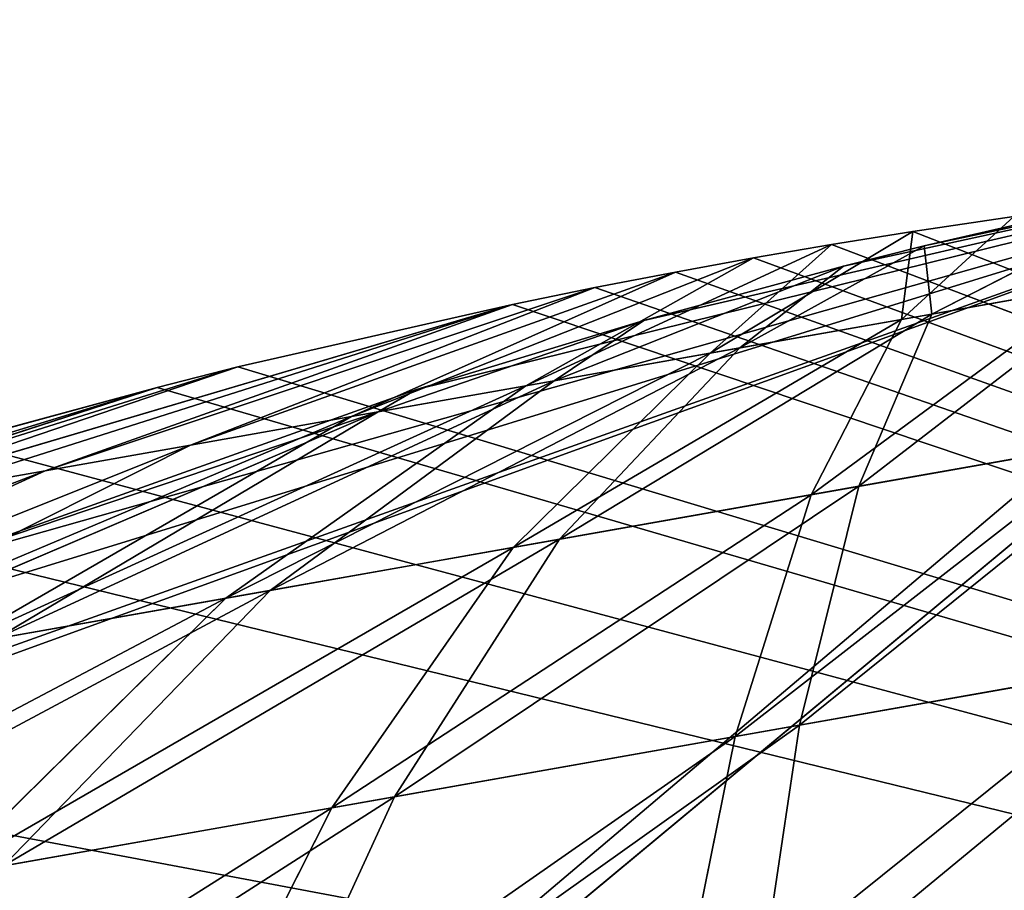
# Model space of a CAD drawing. Extents: x 4 to 698, y -308 to 195.
# Tile 230 of 306: x 340.273 to 341.138, y 50.016 to 50.781. Entities that reach past the tile are written whole.
import ezdxf

# ---------------------------------------------------------------- set-up
doc = ezdxf.new("R2010")
doc.units = 0
doc.header["$LTSCALE"] = 25.4
doc.layers.get('0').update_dxf_attribs({"color": 13, "linetype": 'CONTINUOUS'})

# ---------------------------------------------------------------- blocks, each defined once
blk = doc.blocks.new('DISK-III-7644_STL')
at = {"color": 250}
for p, q in [((338.67096, 48.2648, 575.17896), (341.58972, 50.69019, 577.13544)), ((338.67096, 48.2648, 575.17896), (341.58972, 50.69019, 577.13544)), ((341.52112, 50.67842, 577.09418), (338.67096, 48.2648, 575.17896)), ((341.52112, 50.67842, 577.09418), (338.67096, 48.2648, 575.17896)), ((341.06793, 50.58248, 576.81934), (341.29373, 50.63428, 576.95673)), ((341.06793, 50.58248, 576.81934), (341.29373, 50.63428, 576.95673)), ((341.29373, 50.63428, 576.95673), (341.0748, 50.52243, 576.29071)), ((341.29373, 50.63428, 576.95673), (341.0748, 50.52243, 576.29071)), ((341.14673, 50.60829, 578.26355), (341.04797, 50.51768, 578.92596)), ((341.14673, 50.60829, 578.26355), (341.04797, 50.51768, 578.92596)), ((341.14673, 50.60829, 578.26355), (341.05807, 50.59509, 578.21033)), ((341.14673, 50.60829, 578.26355), (341.05807, 50.59509, 578.21033)), ((341.05807, 50.59509, 578.21033), (340.87988, 50.48797, 578.89001)), ((341.05807, 50.59509, 578.21033), (340.87988, 50.48797, 578.89001)), ((341.05807, 50.59509, 578.21033), (340.9866, 50.58358, 578.16736)), ((341.05807, 50.59509, 578.21033), (340.9866, 50.58358, 578.16736)), ((341.05807, 50.59509, 578.21033), (341.04797, 50.51768, 578.92596)), ((341.05807, 50.59509, 578.21033), (341.04797, 50.51768, 578.92596)), ((340.9866, 50.58358, 578.16736), (340.71786, 50.45934, 578.83209)), ((340.9866, 50.58358, 578.16736), (340.71786, 50.45934, 578.83209)), ((340.9866, 50.58358, 578.16736), (340.87988, 50.48797, 578.89001)), ((340.9866, 50.58358, 578.16736), (340.87988, 50.48797, 578.89001)), ((341.06793, 50.58248, 576.81934), (340.90604, 50.4926, 576.32306)), ((341.06793, 50.58248, 576.81934), (340.90604, 50.4926, 576.32306)), ((340.9866, 50.58358, 578.16736), (340.918, 50.57182, 578.1261)), ((340.9866, 50.58358, 578.16736), (340.918, 50.57182, 578.1261)), ((340.9866, 50.58358, 578.16736), (344.42288, 49.28152, 580.04126)), ((340.9866, 50.58358, 578.16736), (344.42288, 49.28152, 580.04126)), ((340.99692, 50.56453, 576.776), (341.06793, 50.58248, 576.81934)), ((340.99692, 50.56453, 576.776), (341.06793, 50.58248, 576.81934)), ((341.06793, 50.58248, 576.81934), (341.0748, 50.52243, 576.29071)), ((341.06793, 50.58248, 576.81934), (341.0748, 50.52243, 576.29071)), ((340.918, 50.57182, 578.1261), (340.56473, 50.43227, 578.75311)), ((340.918, 50.57182, 578.1261), (340.56473, 50.43227, 578.75311)), ((340.918, 50.57182, 578.1261), (340.71786, 50.45934, 578.83209)), ((340.918, 50.57182, 578.1261), (340.71786, 50.45934, 578.83209)), ((340.918, 50.57182, 578.1261), (340.84952, 50.55936, 578.08478)), ((340.918, 50.57182, 578.1261), (340.84952, 50.55936, 578.08478)), ((340.918, 50.57182, 578.1261), (344.42288, 49.28152, 580.04126)), ((340.918, 50.57182, 578.1261), (344.42288, 49.28152, 580.04126)), ((340.99692, 50.56453, 576.776), (340.74289, 50.46376, 576.37756)), ((340.99692, 50.56453, 576.776), (340.74289, 50.46376, 576.37756)), ((340.82169, 50.51678, 576.66864), (340.99692, 50.56453, 576.776)), ((340.82169, 50.51678, 576.66864), (340.99692, 50.56453, 576.776)), ((340.99692, 50.56453, 576.776), (340.90604, 50.4926, 576.32306)), ((340.99692, 50.56453, 576.776), (340.90604, 50.4926, 576.32306)), ((340.84952, 50.55936, 578.08478), (340.4231, 50.40723, 578.65442)), ((340.84952, 50.55936, 578.08478), (340.4231, 50.40723, 578.65442)), ((340.84952, 50.55936, 578.08478), (340.56473, 50.43227, 578.75311)), ((340.84952, 50.55936, 578.08478), (340.56473, 50.43227, 578.75311)), ((340.84952, 50.55936, 578.08478), (340.77841, 50.54566, 578.04181)), ((340.84952, 50.55936, 578.08478), (340.77841, 50.54566, 578.04181)), ((341.24631, 50.55275, 576.28107), (341.0748, 50.52243, 576.29071)), ((341.24631, 50.55275, 576.28107), (341.0748, 50.52243, 576.29071)), ((340.77841, 50.54566, 578.04181), (340.29541, 50.38466, 578.53778)), ((340.77841, 50.54566, 578.04181), (340.29541, 50.38466, 578.53778)), ((340.77841, 50.54566, 578.04181), (340.4231, 50.40723, 578.65442)), ((340.77841, 50.54566, 578.04181), (340.4231, 50.40723, 578.65442)), ((340.77841, 50.54566, 578.04181), (340.70602, 50.53091, 577.99799)), ((340.77841, 50.54566, 578.04181), (340.70602, 50.53091, 577.99799)), ((341.04797, 50.51768, 578.92596), (341.21924, 50.54796, 578.93921)), ((341.04797, 50.51768, 578.92596), (341.21924, 50.54796, 578.93921)), ((340.70602, 50.53091, 577.99799), (340.09039, 50.34842, 578.25879)), ((340.70602, 50.53091, 577.99799), (340.09039, 50.34842, 578.25879)), ((340.70602, 50.53091, 577.99799), (340.18387, 50.36494, 578.40515)), ((340.70602, 50.53091, 577.99799), (340.18387, 50.36494, 578.40515)), ((340.70602, 50.53091, 577.99799), (340.29541, 50.38466, 578.53778)), ((340.70602, 50.53091, 577.99799), (340.29541, 50.38466, 578.53778)), ((340.70602, 50.53091, 577.99799), (340.46478, 50.47587, 577.85132)), ((340.70602, 50.53091, 577.99799), (340.46478, 50.47587, 577.85132)), ((341.0748, 50.52243, 576.29071), (340.90604, 50.4926, 576.32306)), ((341.0748, 50.52243, 576.29071), (340.90604, 50.4926, 576.32306)), ((341.01053, 50.37094, 575.55322), (341.0748, 50.52243, 576.29071)), ((341.01053, 50.37094, 575.55322), (341.0748, 50.52243, 576.29071)), ((340.58817, 50.43641, 576.45337), (340.82169, 50.51678, 576.66864)), ((340.58817, 50.43641, 576.45337), (340.82169, 50.51678, 576.66864)), ((340.62167, 50.45614, 576.54547), (340.82169, 50.51678, 576.66864)), ((340.62167, 50.45614, 576.54547), (340.82169, 50.51678, 576.66864)), ((340.82169, 50.51678, 576.66864), (340.74289, 50.46376, 576.37756)), ((340.82169, 50.51678, 576.66864), (340.74289, 50.46376, 576.37756)), ((340.87988, 50.48797, 578.89001), (341.04797, 50.51768, 578.92596)), ((340.87988, 50.48797, 578.89001), (341.04797, 50.51768, 578.92596)), ((340.96869, 50.36354, 579.66144), (341.04797, 50.51768, 578.92596)), ((340.96869, 50.36354, 579.66144), (341.04797, 50.51768, 578.92596)), ((340.90604, 50.4926, 576.32306), (340.74289, 50.46376, 576.37756)), ((340.90604, 50.4926, 576.32306), (340.74289, 50.46376, 576.37756)), ((340.74744, 50.32443, 575.60364), (340.90604, 50.4926, 576.32306)), ((340.74744, 50.32443, 575.60364), (340.90604, 50.4926, 576.32306)), ((340.70667, 50.31723, 579.60541), (340.87988, 50.48797, 578.89001)), ((340.70667, 50.31723, 579.60541), (340.87988, 50.48797, 578.89001)), ((340.71786, 50.45934, 578.83209), (340.87988, 50.48797, 578.89001)), ((340.71786, 50.45934, 578.83209), (340.87988, 50.48797, 578.89001)), ((340.46478, 50.47587, 577.85132), (340.09039, 50.34842, 578.25879)), ((340.46478, 50.47587, 577.85132), (340.09039, 50.34842, 578.25879)), ((340.46478, 50.47587, 577.85132), (340.3938, 50.45792, 577.80792)), ((340.46478, 50.47587, 577.85132), (340.3938, 50.45792, 577.80792)), ((340.3938, 50.45792, 577.80792), (340.01657, 50.33537, 578.10132)), ((340.3938, 50.45792, 577.80792), (340.01657, 50.33537, 578.10132)), ((340.3938, 50.45792, 577.80792), (340.21857, 50.41017, 577.70056)), ((340.3938, 50.45792, 577.80792), (340.21857, 50.41017, 577.70056)), ((340.4541, 50.27258, 579.51508), (340.71786, 50.45934, 578.83209)), ((340.4541, 50.27258, 579.51508), (340.71786, 50.45934, 578.83209)), ((340.49307, 50.27947, 575.68866), (340.74289, 50.46376, 576.37756)), ((340.49307, 50.27947, 575.68866), (340.74289, 50.46376, 576.37756)), ((340.56473, 50.43227, 578.75311), (340.71786, 50.45934, 578.83209)), ((340.56473, 50.43227, 578.75311), (340.71786, 50.45934, 578.83209)), ((340.74289, 50.46376, 576.37756), (340.58817, 50.43641, 576.45337)), ((340.74289, 50.46376, 576.37756), (340.58817, 50.43641, 576.45337)), ((340.18387, 50.29984, 576.2735), (340.62167, 50.45614, 576.54547)), ((340.18387, 50.29984, 576.2735), (340.62167, 50.45614, 576.54547)), ((340.62167, 50.45614, 576.54547), (340.58817, 50.43641, 576.45337)), ((340.62167, 50.45614, 576.54547), (340.58817, 50.43641, 576.45337)), ((340.02802, 50.19727, 575.95593), (340.58817, 50.43641, 576.45337)), ((340.02802, 50.19727, 575.95593), (340.58817, 50.43641, 576.45337)), ((340.58817, 50.43641, 576.45337), (340.18387, 50.29984, 576.2735)), ((340.58817, 50.43641, 576.45337), (340.18387, 50.29984, 576.2735)), ((340.21536, 50.23038, 579.39197), (340.56473, 50.43227, 578.75311)), ((340.21536, 50.23038, 579.39197), (340.56473, 50.43227, 578.75311)), ((340.25189, 50.23684, 575.80676), (340.58817, 50.43641, 576.45337)), ((340.25189, 50.23684, 575.80676), (340.58817, 50.43641, 576.45337)), ((340.4231, 50.40723, 578.65442), (340.56473, 50.43227, 578.75311)), ((340.4231, 50.40723, 578.65442), (340.56473, 50.43227, 578.75311)), ((341.01053, 50.37094, 575.55322), (341.27789, 50.4182, 575.53815)), ((341.01053, 50.37094, 575.55322), (341.27789, 50.4182, 575.53815)), ((339.99457, 50.19136, 579.2381), (340.4231, 50.40723, 578.65442)), ((339.99457, 50.19136, 579.2381), (340.4231, 50.40723, 578.65442)), ((340.29541, 50.38466, 578.53778), (340.4231, 50.40723, 578.65442)), ((340.29541, 50.38466, 578.53778), (340.4231, 50.40723, 578.65442)), ((341.23569, 50.41074, 579.68207), (340.96869, 50.36354, 579.66144)), ((341.23569, 50.41074, 579.68207), (340.96869, 50.36354, 579.66144)), ((339.7955, 50.15617, 579.05627), (340.29541, 50.38466, 578.53778)), ((339.7955, 50.15617, 579.05627), (340.29541, 50.38466, 578.53778)), ((340.18387, 50.36494, 578.40515), (340.29541, 50.38466, 578.53778)), ((340.18387, 50.36494, 578.40515), (340.29541, 50.38466, 578.53778)), ((340.74744, 50.32443, 575.60364), (341.01053, 50.37094, 575.55322)), ((340.74744, 50.32443, 575.60364), (341.01053, 50.37094, 575.55322)), ((341.01053, 50.37094, 575.55322), (340.95828, 50.16092, 574.82922)), ((341.01053, 50.37094, 575.55322), (340.95828, 50.16092, 574.82922)), ((340.96869, 50.36354, 579.66144), (340.70667, 50.31723, 579.60541)), ((340.96869, 50.36354, 579.66144), (340.70667, 50.31723, 579.60541)), ((340.9017, 50.15092, 580.38336), (340.96869, 50.36354, 579.66144)), ((340.9017, 50.15092, 580.38336), (340.96869, 50.36354, 579.66144)), ((340.49307, 50.27947, 575.68866), (340.74744, 50.32443, 575.60364)), ((340.49307, 50.27947, 575.68866), (340.74744, 50.32443, 575.60364)), ((340.74744, 50.32443, 575.60364), (340.60257, 50.09805, 574.89746)), ((340.74744, 50.32443, 575.60364), (340.60257, 50.09805, 574.89746)), ((340.70667, 50.31723, 579.60541), (340.4541, 50.27258, 579.51508)), ((340.70667, 50.31723, 579.60541), (340.4541, 50.27258, 579.51508)), ((340.54745, 50.0883, 580.30774), (340.70667, 50.31723, 579.60541)), ((340.54745, 50.0883, 580.30774), (340.70667, 50.31723, 579.60541)), ((340.25189, 50.23684, 575.80676), (340.49307, 50.27947, 575.68866)), ((340.25189, 50.23684, 575.80676), (340.49307, 50.27947, 575.68866)), ((340.49307, 50.27947, 575.68866), (340.2587, 50.03726, 575.01239)), ((340.49307, 50.27947, 575.68866), (340.2587, 50.03726, 575.01239)), ((340.4541, 50.27258, 579.51508), (340.20599, 50.02795, 580.18561)), ((340.4541, 50.27258, 579.51508), (340.20599, 50.02795, 580.18561)), ((340.4541, 50.27258, 579.51508), (340.21536, 50.23038, 579.39197)), ((340.4541, 50.27258, 579.51508), (340.21536, 50.23038, 579.39197)), ((341.31973, 50.22482, 574.8089), (340.95828, 50.16092, 574.82922)), ((341.31973, 50.22482, 574.8089), (340.95828, 50.16092, 574.82922)), ((340.9017, 50.15092, 580.38336), (341.26266, 50.21473, 580.41132)), ((340.9017, 50.15092, 580.38336), (341.26266, 50.21473, 580.41132)), ((340.60257, 50.09805, 574.89746), (340.95828, 50.16092, 574.82922)), ((340.60257, 50.09805, 574.89746), (340.95828, 50.16092, 574.82922)), ((340.95828, 50.16092, 574.82922), (340.9184, 49.89376, 574.1236)), ((340.95828, 50.16092, 574.82922), (340.9184, 49.89376, 574.1236)), ((340.54745, 50.0883, 580.30774), (340.9017, 50.15092, 580.38336)), ((340.54745, 50.0883, 580.30774), (340.9017, 50.15092, 580.38336)), ((340.84744, 49.88122, 581.08716), (340.9017, 50.15092, 580.38336)), ((340.84744, 49.88122, 581.08716), (340.9017, 50.15092, 580.38336)), ((340.2587, 50.03726, 575.01239), (340.60257, 50.09805, 574.89746)), ((340.2587, 50.03726, 575.01239), (340.60257, 50.09805, 574.89746)), ((340.60257, 50.09805, 574.89746), (340.47238, 49.81492, 574.20911)), ((340.60257, 50.09805, 574.89746), (340.47238, 49.81492, 574.20911)), ((340.20599, 50.02795, 580.18561), (340.54745, 50.0883, 580.30774)), ((340.20599, 50.02795, 580.18561), (340.54745, 50.0883, 580.30774)), ((340.54745, 50.0883, 580.30774), (340.40329, 49.80271, 580.99225)), ((340.54745, 50.0883, 580.30774), (340.40329, 49.80271, 580.99225))]:
    blk.add_line(p, q, dxfattribs=at)
mesh = blk.add_polyface(dxfattribs=at)
corners = [(345.026, 49.38813, 579.00934), (341.58972, 50.69019, 577.13544), (338.67096, 48.2648, 575.17896), (341.66119, 50.7017, 577.17841), (341.73425, 50.71266, 577.22223), (341.97974, 50.74366, 577.36896), (342.05261, 50.75114, 577.41229), (342.23358, 50.76635, 577.51965), (342.42572, 50.77726, 577.63306), (342.9071, 50.7812, 577.91486), (343.37274, 50.75339, 578.18408), (344.30011, 50.60506, 578.71082), (345.21194, 50.33495, 579.21582), (345.29898, 49.84259, 579.21582)]
mesh.append_faces([[corners[k] for k in face] for face in [(0, 1, 2), (12, 0, 13)]], dxfattribs={"vtx0": -1, "color": 250})
mesh.append_faces([[corners[k] for k in face] for face in [(1, 0, 3), (3, 0, 4), (4, 0, 5), (5, 0, 6), (6, 0, 7), (7, 0, 8), (8, 0, 9), (9, 0, 10), (10, 0, 11), (11, 0, 12)]], dxfattribs={"vtx0": -1, "vtx1": -1, "color": 250})
mesh = blk.add_polyface(dxfattribs=at)
corners = [(341.58972, 50.69019, 577.13544), (341.52112, 50.67842, 577.09418), (338.67096, 48.2648, 575.17896)]
mesh.append_faces([[corners[k] for k in face] for face in [(0, 1, 2)]], dxfattribs={"color": 250})
mesh = blk.add_polyface(dxfattribs=at)
corners = [(338.25873, 48.59814, 574.97247), (338.54596, 49.38686, 575.22186), (338.17169, 49.09051, 574.97247), (338.67096, 48.2648, 575.17896), (339.27634, 49.8639, 575.698), (341.52112, 50.67842, 577.09418), (339.33945, 49.89951, 575.73859), (339.88651, 50.17434, 576.08667), (340.18387, 50.29984, 576.2735), (340.62167, 50.45614, 576.54547), (340.82169, 50.51678, 576.66864), (340.99692, 50.56453, 576.776), (341.06793, 50.58248, 576.81934), (341.29373, 50.63428, 576.95673), (341.38156, 50.65227, 577.00989), (341.45264, 50.66597, 577.05286)]
mesh.append_faces([[corners[k] for k in face] for face in [(0, 1, 2), (14, 5, 15)]], dxfattribs={"vtx0": -1, "color": 250})
mesh.append_faces([[corners[k] for k in face] for face in [(1, 3, 4), (4, 5, 6), (6, 5, 7), (7, 5, 8), (8, 5, 9), (9, 5, 10), (10, 5, 11), (11, 5, 12), (12, 5, 13), (13, 5, 14)]], dxfattribs={"vtx0": -1, "vtx1": -1, "color": 250})
mesh.append_faces([[corners[k] for k in face] for face in [(1, 0, 3), (4, 3, 5)]], dxfattribs={"vtx0": -1, "vtx2": -1, "color": 250})
mesh = blk.add_polyface(dxfattribs=at)
corners = [(341.05807, 50.59509, 578.21033), (344.42288, 49.28152, 580.04126), (340.9866, 50.58358, 578.16736), (341.14673, 50.60829, 578.26355), (341.37662, 50.63705, 578.40088), (341.44946, 50.64453, 578.44421), (341.63046, 50.65974, 578.55157), (341.83914, 50.67134, 578.67474), (342.30399, 50.67459, 578.94678), (342.62637, 50.65864, 579.13354), (343.2345, 50.588, 579.48163), (343.306, 50.57619, 579.52222), (344.15564, 50.37843, 579.99841), (344.60883, 50.22834, 580.24774), (344.69586, 49.73598, 580.24774)]
mesh.append_faces([[corners[k] for k in face] for face in [(0, 1, 2), (1, 13, 14)]], dxfattribs={"vtx0": -1, "color": 250})
mesh.append_faces([[corners[k] for k in face] for face in [(1, 0, 3), (1, 3, 4), (1, 4, 5), (1, 5, 6), (1, 6, 7), (1, 7, 8), (1, 8, 9), (1, 9, 10), (1, 10, 11), (1, 11, 12), (1, 12, 13)]], dxfattribs={"vtx0": -1, "vtx2": -1, "color": 250})
mesh = blk.add_polyface(dxfattribs=at)
corners = [(341.29373, 50.63428, 576.95673), (341.0748, 50.52243, 576.29071), (341.06793, 50.58248, 576.81934)]
mesh.append_faces([[corners[k] for k in face] for face in [(0, 1, 2)]], dxfattribs={"color": 250})
mesh = blk.add_polyface(dxfattribs=at)
corners = [(341.29373, 50.63428, 576.95673), (341.24631, 50.55275, 576.28107), (341.0748, 50.52243, 576.29071)]
mesh.append_faces([[corners[k] for k in face] for face in [(0, 1, 2)]], dxfattribs={"color": 250})
mesh = blk.add_polyface(dxfattribs=at)
corners = [(341.21924, 50.54796, 578.93921), (341.14673, 50.60829, 578.26355), (341.04797, 50.51768, 578.92596)]
mesh.append_faces([[corners[k] for k in face] for face in [(0, 1, 2)]], dxfattribs={"color": 250})
mesh = blk.add_polyface(dxfattribs=at)
corners = [(341.04797, 50.51768, 578.92596), (341.14673, 50.60829, 578.26355), (341.05807, 50.59509, 578.21033)]
mesh.append_faces([[corners[k] for k in face] for face in [(0, 1, 2)]], dxfattribs={"color": 250})
mesh = blk.add_polyface(dxfattribs=at)
corners = [(341.04797, 50.51768, 578.92596), (341.05807, 50.59509, 578.21033), (340.87988, 50.48797, 578.89001)]
mesh.append_faces([[corners[k] for k in face] for face in [(0, 1, 2)]], dxfattribs={"color": 250})
mesh = blk.add_polyface(dxfattribs=at)
corners = [(340.87988, 50.48797, 578.89001), (341.05807, 50.59509, 578.21033), (340.9866, 50.58358, 578.16736)]
mesh.append_faces([[corners[k] for k in face] for face in [(0, 1, 2)]], dxfattribs={"color": 250})
mesh = blk.add_polyface(dxfattribs=at)
corners = [(340.87988, 50.48797, 578.89001), (340.9866, 50.58358, 578.16736), (340.71786, 50.45934, 578.83209)]
mesh.append_faces([[corners[k] for k in face] for face in [(0, 1, 2)]], dxfattribs={"color": 250})
mesh = blk.add_polyface(dxfattribs=at)
corners = [(340.71786, 50.45934, 578.83209), (340.9866, 50.58358, 578.16736), (340.918, 50.57182, 578.1261)]
mesh.append_faces([[corners[k] for k in face] for face in [(0, 1, 2)]], dxfattribs={"color": 250})
mesh = blk.add_polyface(dxfattribs=at)
corners = [(341.06793, 50.58248, 576.81934), (340.90604, 50.4926, 576.32306), (340.99692, 50.56453, 576.776)]
mesh.append_faces([[corners[k] for k in face] for face in [(0, 1, 2)]], dxfattribs={"color": 250})
mesh = blk.add_polyface(dxfattribs=at)
corners = [(341.06793, 50.58248, 576.81934), (341.0748, 50.52243, 576.29071), (340.90604, 50.4926, 576.32306)]
mesh.append_faces([[corners[k] for k in face] for face in [(0, 1, 2)]], dxfattribs={"color": 250})
mesh = blk.add_polyface(dxfattribs=at)
corners = [(344.42288, 49.28152, 580.04126), (340.918, 50.57182, 578.1261), (340.9866, 50.58358, 578.16736)]
mesh.append_faces([[corners[k] for k in face] for face in [(0, 1, 2)]], dxfattribs={"color": 250})
mesh = blk.add_polyface(dxfattribs=at)
corners = [(338.33255, 49.55022, 576.5094), (337.65558, 48.49153, 576.00439), (337.56857, 48.9839, 576.00439), (338.06784, 48.1582, 576.21088), (344.42288, 49.28152, 580.04126), (339.15286, 50.00747, 577.03613), (339.58075, 50.19323, 577.30542), (340.0343, 50.35455, 577.58716), (340.21857, 50.41017, 577.70056), (340.3938, 50.45792, 577.80792), (340.46478, 50.47587, 577.85132), (340.70602, 50.53091, 577.99799), (340.77841, 50.54566, 578.04181), (340.84952, 50.55936, 578.08478), (340.918, 50.57182, 578.1261)]
mesh.append_faces([[corners[k] for k in face] for face in [(0, 1, 2), (4, 13, 14)]], dxfattribs={"vtx0": -1, "color": 250})
mesh.append_faces([[corners[k] for k in face] for face in [(1, 0, 3), (3, 0, 4)]], dxfattribs={"vtx0": -1, "vtx1": -1, "color": 250})
mesh.append_faces([[corners[k] for k in face] for face in [(4, 0, 5), (4, 5, 6), (4, 6, 7), (4, 7, 8), (4, 8, 9), (4, 9, 10), (4, 10, 11), (4, 11, 12), (4, 12, 13)]], dxfattribs={"vtx0": -1, "vtx2": -1, "color": 250})
mesh = blk.add_polyface(dxfattribs=at)
corners = [(340.71786, 50.45934, 578.83209), (340.918, 50.57182, 578.1261), (340.56473, 50.43227, 578.75311)]
mesh.append_faces([[corners[k] for k in face] for face in [(0, 1, 2)]], dxfattribs={"color": 250})
mesh = blk.add_polyface(dxfattribs=at)
corners = [(340.56473, 50.43227, 578.75311), (340.918, 50.57182, 578.1261), (340.84952, 50.55936, 578.08478)]
mesh.append_faces([[corners[k] for k in face] for face in [(0, 1, 2)]], dxfattribs={"color": 250})
mesh = blk.add_polyface(dxfattribs=at)
corners = [(340.99692, 50.56453, 576.776), (340.74289, 50.46376, 576.37756), (340.82169, 50.51678, 576.66864)]
mesh.append_faces([[corners[k] for k in face] for face in [(0, 1, 2)]], dxfattribs={"color": 250})
mesh = blk.add_polyface(dxfattribs=at)
corners = [(340.99692, 50.56453, 576.776), (340.90604, 50.4926, 576.32306), (340.74289, 50.46376, 576.37756)]
mesh.append_faces([[corners[k] for k in face] for face in [(0, 1, 2)]], dxfattribs={"color": 250})
mesh = blk.add_polyface(dxfattribs=at)
corners = [(340.56473, 50.43227, 578.75311), (340.84952, 50.55936, 578.08478), (340.4231, 50.40723, 578.65442)]
mesh.append_faces([[corners[k] for k in face] for face in [(0, 1, 2)]], dxfattribs={"color": 250})
mesh = blk.add_polyface(dxfattribs=at)
corners = [(340.4231, 50.40723, 578.65442), (340.84952, 50.55936, 578.08478), (340.77841, 50.54566, 578.04181)]
mesh.append_faces([[corners[k] for k in face] for face in [(0, 1, 2)]], dxfattribs={"color": 250})
mesh = blk.add_polyface(dxfattribs=at)
corners = [(341.01053, 50.37094, 575.55322), (341.24631, 50.55275, 576.28107), (341.27789, 50.4182, 575.53815), (341.0748, 50.52243, 576.29071)]
mesh.append_faces([[corners[k] for k in face] for face in [(0, 1, 2), (1, 0, 3)]], dxfattribs={"vtx0": -1, "color": 250})
mesh = blk.add_polyface(dxfattribs=at)
corners = [(340.4231, 50.40723, 578.65442), (340.77841, 50.54566, 578.04181), (340.29541, 50.38466, 578.53778)]
mesh.append_faces([[corners[k] for k in face] for face in [(0, 1, 2)]], dxfattribs={"color": 250})
mesh = blk.add_polyface(dxfattribs=at)
corners = [(340.29541, 50.38466, 578.53778), (340.77841, 50.54566, 578.04181), (340.70602, 50.53091, 577.99799)]
mesh.append_faces([[corners[k] for k in face] for face in [(0, 1, 2)]], dxfattribs={"color": 250})
mesh = blk.add_polyface(dxfattribs=at)
corners = [(340.96869, 50.36354, 579.66144), (341.21924, 50.54796, 578.93921), (341.04797, 50.51768, 578.92596), (341.23569, 50.41074, 579.68207)]
mesh.append_faces([[corners[k] for k in face] for face in [(0, 1, 2), (1, 0, 3)]], dxfattribs={"vtx0": -1, "color": 250})
mesh = blk.add_polyface(dxfattribs=at)
corners = [(340.18387, 50.36494, 578.40515), (340.70602, 50.53091, 577.99799), (340.09039, 50.34842, 578.25879)]
mesh.append_faces([[corners[k] for k in face] for face in [(0, 1, 2)]], dxfattribs={"color": 250})
mesh = blk.add_polyface(dxfattribs=at)
corners = [(340.09039, 50.34842, 578.25879), (340.70602, 50.53091, 577.99799), (340.46478, 50.47587, 577.85132)]
mesh.append_faces([[corners[k] for k in face] for face in [(0, 1, 2)]], dxfattribs={"color": 250})
mesh = blk.add_polyface(dxfattribs=at)
corners = [(340.29541, 50.38466, 578.53778), (340.70602, 50.53091, 577.99799), (340.18387, 50.36494, 578.40515)]
mesh.append_faces([[corners[k] for k in face] for face in [(0, 1, 2)]], dxfattribs={"color": 250})
mesh = blk.add_polyface(dxfattribs=at)
corners = [(340.74744, 50.32443, 575.60364), (341.0748, 50.52243, 576.29071), (341.01053, 50.37094, 575.55322), (340.90604, 50.4926, 576.32306)]
mesh.append_faces([[corners[k] for k in face] for face in [(0, 1, 2), (1, 0, 3)]], dxfattribs={"vtx0": -1, "color": 250})
mesh = blk.add_polyface(dxfattribs=at)
corners = [(340.82169, 50.51678, 576.66864), (340.74289, 50.46376, 576.37756), (340.58817, 50.43641, 576.45337)]
mesh.append_faces([[corners[k] for k in face] for face in [(0, 1, 2)]], dxfattribs={"color": 250})
mesh = blk.add_polyface(dxfattribs=at)
corners = [(340.82169, 50.51678, 576.66864), (340.58817, 50.43641, 576.45337), (340.62167, 50.45614, 576.54547)]
mesh.append_faces([[corners[k] for k in face] for face in [(0, 1, 2)]], dxfattribs={"color": 250})
mesh = blk.add_polyface(dxfattribs=at)
corners = [(340.70667, 50.31723, 579.60541), (341.04797, 50.51768, 578.92596), (340.87988, 50.48797, 578.89001), (340.96869, 50.36354, 579.66144)]
mesh.append_faces([[corners[k] for k in face] for face in [(0, 1, 2), (1, 0, 3)]], dxfattribs={"vtx0": -1, "color": 250})
mesh = blk.add_polyface(dxfattribs=at)
corners = [(340.49307, 50.27947, 575.68866), (340.90604, 50.4926, 576.32306), (340.74744, 50.32443, 575.60364), (340.74289, 50.46376, 576.37756)]
mesh.append_faces([[corners[k] for k in face] for face in [(0, 1, 2), (1, 0, 3)]], dxfattribs={"vtx0": -1, "color": 250})
mesh = blk.add_polyface(dxfattribs=at)
corners = [(340.4541, 50.27258, 579.51508), (340.87988, 50.48797, 578.89001), (340.71786, 50.45934, 578.83209), (340.70667, 50.31723, 579.60541)]
mesh.append_faces([[corners[k] for k in face] for face in [(0, 1, 2), (1, 0, 3)]], dxfattribs={"vtx0": -1, "color": 250})
mesh = blk.add_polyface(dxfattribs=at)
corners = [(340.01657, 50.33537, 578.10132), (340.46478, 50.47587, 577.85132), (340.3938, 50.45792, 577.80792), (340.09039, 50.34842, 578.25879)]
mesh.append_faces([[corners[k] for k in face] for face in [(0, 1, 2), (1, 0, 3)]], dxfattribs={"vtx0": -1, "color": 250})
mesh = blk.add_polyface(dxfattribs=at)
corners = [(339.96371, 50.32603, 577.93536), (340.3938, 50.45792, 577.80792), (340.21857, 50.41017, 577.70056), (340.01657, 50.33537, 578.10132)]
mesh.append_faces([[corners[k] for k in face] for face in [(0, 1, 2), (1, 0, 3)]], dxfattribs={"vtx0": -1, "color": 250})
mesh = blk.add_polyface(dxfattribs=at)
corners = [(340.21536, 50.23038, 579.39197), (340.71786, 50.45934, 578.83209), (340.56473, 50.43227, 578.75311), (340.4541, 50.27258, 579.51508)]
mesh.append_faces([[corners[k] for k in face] for face in [(0, 1, 2), (1, 0, 3)]], dxfattribs={"vtx0": -1, "color": 250})
mesh = blk.add_polyface(dxfattribs=at)
corners = [(340.25189, 50.23684, 575.80676), (340.74289, 50.46376, 576.37756), (340.49307, 50.27947, 575.68866), (340.58817, 50.43641, 576.45337)]
mesh.append_faces([[corners[k] for k in face] for face in [(0, 1, 2), (1, 0, 3)]], dxfattribs={"vtx0": -1, "color": 250})
mesh = blk.add_polyface(dxfattribs=at)
corners = [(340.62167, 50.45614, 576.54547), (340.58817, 50.43641, 576.45337), (340.18387, 50.29984, 576.2735)]
mesh.append_faces([[corners[k] for k in face] for face in [(0, 1, 2)]], dxfattribs={"color": 250})
mesh = blk.add_polyface(dxfattribs=at)
corners = [(339.99457, 50.19136, 579.2381), (340.56473, 50.43227, 578.75311), (340.4231, 50.40723, 578.65442), (340.21536, 50.23038, 579.39197)]
mesh.append_faces([[corners[k] for k in face] for face in [(0, 1, 2), (1, 0, 3)]], dxfattribs={"vtx0": -1, "color": 250})
mesh = blk.add_polyface(dxfattribs=at)
corners = [(340.58817, 50.43641, 576.45337), (340.25189, 50.23684, 575.80676), (340.02802, 50.19727, 575.95593)]
mesh.append_faces([[corners[k] for k in face] for face in [(0, 1, 2)]], dxfattribs={"color": 250})
mesh = blk.add_polyface(dxfattribs=at)
corners = [(340.58817, 50.43641, 576.45337), (340.02802, 50.19727, 575.95593), (340.18387, 50.29984, 576.2735)]
mesh.append_faces([[corners[k] for k in face] for face in [(0, 1, 2)]], dxfattribs={"color": 250})
mesh = blk.add_polyface(dxfattribs=at)
corners = [(340.95828, 50.16092, 574.82922), (341.27789, 50.4182, 575.53815), (341.31973, 50.22482, 574.8089), (341.01053, 50.37094, 575.55322)]
mesh.append_faces([[corners[k] for k in face] for face in [(0, 1, 2), (1, 0, 3)]], dxfattribs={"vtx0": -1, "color": 250})
mesh = blk.add_polyface(dxfattribs=at)
corners = [(339.7955, 50.15617, 579.05627), (340.4231, 50.40723, 578.65442), (340.29541, 50.38466, 578.53778), (339.99457, 50.19136, 579.2381)]
mesh.append_faces([[corners[k] for k in face] for face in [(0, 1, 2), (1, 0, 3)]], dxfattribs={"vtx0": -1, "color": 250})
mesh = blk.add_polyface(dxfattribs=at)
corners = [(340.9017, 50.15092, 580.38336), (341.23569, 50.41074, 579.68207), (340.96869, 50.36354, 579.66144), (341.26266, 50.21473, 580.41132)]
mesh.append_faces([[corners[k] for k in face] for face in [(0, 1, 2), (1, 0, 3)]], dxfattribs={"vtx0": -1, "color": 250})
mesh = blk.add_polyface(dxfattribs=at)
corners = [(339.62161, 50.12543, 578.84949), (340.29541, 50.38466, 578.53778), (340.18387, 50.36494, 578.40515), (339.7955, 50.15617, 579.05627)]
mesh.append_faces([[corners[k] for k in face] for face in [(0, 1, 2), (1, 0, 3)]], dxfattribs={"vtx0": -1, "color": 250})
mesh = blk.add_polyface(dxfattribs=at)
corners = [(340.60257, 50.09805, 574.89746), (341.01053, 50.37094, 575.55322), (340.95828, 50.16092, 574.82922), (340.74744, 50.32443, 575.60364)]
mesh.append_faces([[corners[k] for k in face] for face in [(0, 1, 2), (1, 0, 3)]], dxfattribs={"vtx0": -1, "color": 250})
mesh = blk.add_polyface(dxfattribs=at)
corners = [(340.54745, 50.0883, 580.30774), (340.96869, 50.36354, 579.66144), (340.70667, 50.31723, 579.60541), (340.9017, 50.15092, 580.38336)]
mesh.append_faces([[corners[k] for k in face] for face in [(0, 1, 2), (1, 0, 3)]], dxfattribs={"vtx0": -1, "color": 250})
mesh = blk.add_polyface(dxfattribs=at)
corners = [(340.2587, 50.03726, 575.01239), (340.74744, 50.32443, 575.60364), (340.60257, 50.09805, 574.89746), (340.49307, 50.27947, 575.68866)]
mesh.append_faces([[corners[k] for k in face] for face in [(0, 1, 2), (1, 0, 3)]], dxfattribs={"vtx0": -1, "color": 250})
mesh = blk.add_polyface(dxfattribs=at)
corners = [(340.20599, 50.02795, 580.18561), (340.70667, 50.31723, 579.60541), (340.4541, 50.27258, 579.51508), (340.54745, 50.0883, 580.30774)]
mesh.append_faces([[corners[k] for k in face] for face in [(0, 1, 2), (1, 0, 3)]], dxfattribs={"vtx0": -1, "color": 250})
mesh = blk.add_polyface(dxfattribs=at)
corners = [(339.93262, 49.97963, 575.17206), (340.49307, 50.27947, 575.68866), (340.2587, 50.03726, 575.01239), (340.25189, 50.23684, 575.80676)]
mesh.append_faces([[corners[k] for k in face] for face in [(0, 1, 2), (1, 0, 3)]], dxfattribs={"vtx0": -1, "color": 250})
mesh = blk.add_polyface(dxfattribs=at)
corners = [(339.88324, 49.9709, 580.0191), (340.4541, 50.27258, 579.51508), (340.21536, 50.23038, 579.39197), (340.20599, 50.02795, 580.18561)]
mesh.append_faces([[corners[k] for k in face] for face in [(0, 1, 2), (1, 0, 3)]], dxfattribs={"vtx0": -1, "color": 250})
mesh = blk.add_polyface(dxfattribs=at)
corners = [(340.9184, 49.89376, 574.1236), (341.31973, 50.22482, 574.8089), (341.37158, 49.97386, 574.09808), (340.95828, 50.16092, 574.82922)]
mesh.append_faces([[corners[k] for k in face] for face in [(0, 1, 2), (1, 0, 3)]], dxfattribs={"vtx0": -1, "color": 250})
mesh = blk.add_polyface(dxfattribs=at)
corners = [(340.84744, 49.88122, 581.08716), (341.26266, 50.21473, 580.41132), (340.9017, 50.15092, 580.38336), (341.30002, 49.96121, 581.12213)]
mesh.append_faces([[corners[k] for k in face] for face in [(0, 1, 2), (1, 0, 3)]], dxfattribs={"vtx0": -1, "color": 250})
mesh = blk.add_polyface(dxfattribs=at)
corners = [(340.47238, 49.81492, 574.20911), (340.95828, 50.16092, 574.82922), (340.9184, 49.89376, 574.1236), (340.60257, 50.09805, 574.89746)]
mesh.append_faces([[corners[k] for k in face] for face in [(0, 1, 2), (1, 0, 3)]], dxfattribs={"vtx0": -1, "color": 250})
mesh = blk.add_polyface(dxfattribs=at)
corners = [(340.40329, 49.80271, 580.99225), (340.9017, 50.15092, 580.38336), (340.54745, 50.0883, 580.30774), (340.84744, 49.88122, 581.08716)]
mesh.append_faces([[corners[k] for k in face] for face in [(0, 1, 2), (1, 0, 3)]], dxfattribs={"vtx0": -1, "color": 250})
mesh = blk.add_polyface(dxfattribs=at)
corners = [(340.04126, 49.73872, 574.35321), (340.60257, 50.09805, 574.89746), (340.47238, 49.81492, 574.20911), (340.2587, 50.03726, 575.01239)]
mesh.append_faces([[corners[k] for k in face] for face in [(0, 1, 2), (1, 0, 3)]], dxfattribs={"vtx0": -1, "color": 250})
mesh = blk.add_polyface(dxfattribs=at)
corners = [(339.97519, 49.72704, 580.83911), (340.54745, 50.0883, 580.30774), (340.20599, 50.02795, 580.18561), (340.40329, 49.80271, 580.99225)]
mesh.append_faces([[corners[k] for k in face] for face in [(0, 1, 2), (1, 0, 3)]], dxfattribs={"vtx0": -1, "color": 250})

msp = doc.modelspace()

# ---------------------------------------------------------------- block references
at = {"color": 0}
msp.add_blockref('DISK-III-7644_STL', (0, 0), dxfattribs=at)

doc.saveas('drawing.dxf')
